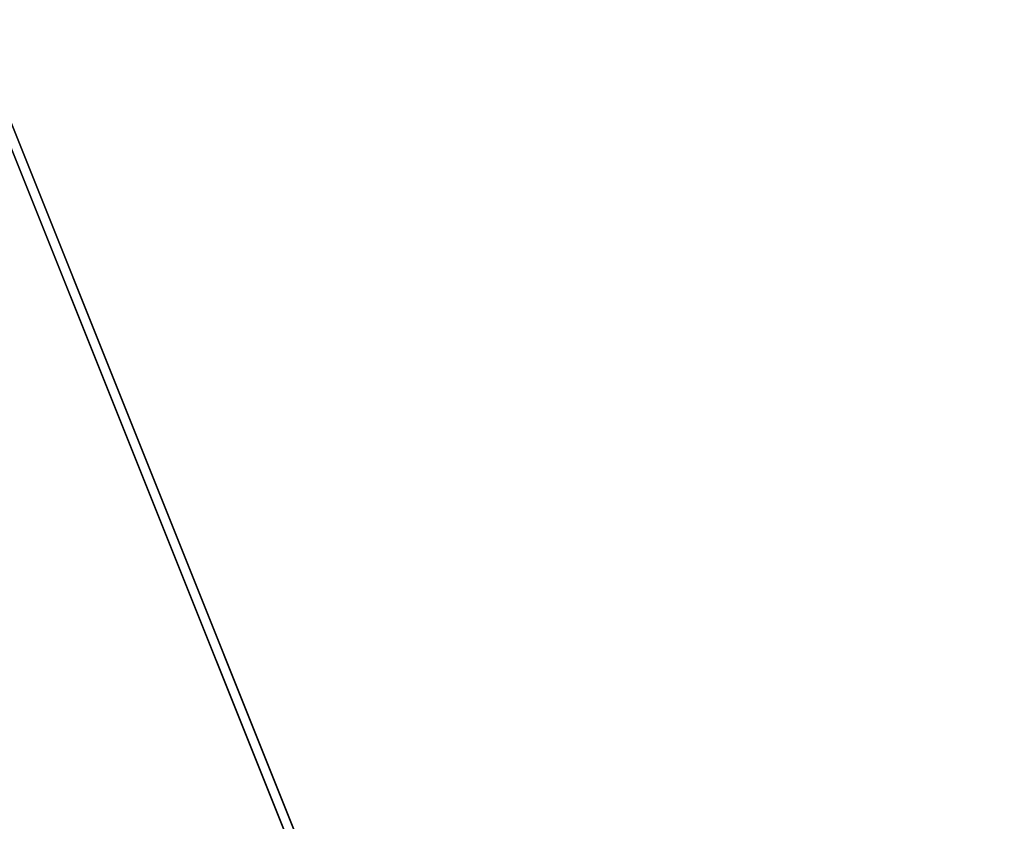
# Model space of a CAD drawing. Header units: millimetres. Extents: x -125 to 171, y -35 to 1363.
# Tile 692 of 1056: x -54.79893 to -54.79694, y 1225.69683 to 1225.69845. Entities that reach past the tile are written whole.
import ezdxf

# ---------------------------------------------------------------- set-up
doc = ezdxf.new("R2010")
doc.units = ezdxf.units.MM
doc.header["$LTSCALE"] = 65.185185
for name, color, linetype in [('2575', 7, 'CONTINUOUS'), ('2576', 7, 'CONTINUOUS'), ('2595', 7, 'CONTINUOUS'), ('2596', 7, 'CONTINUOUS')]:
    doc.layers.add(name, color=color, linetype=linetype)

msp = doc.modelspace()

# ---------------------------------------------------------------- linework, layer by layer
at = {"layer": '2575', "linetype": 'CONTINUOUS'}
for points in [[(-53.7996051, 1225.7, 341.4388258), (-54.7996707, 1225.7, 342.165416), (-53.7996352, 1223.2, 341.4388673), (-53.7996051, 1225.7, 341.4388258)], [(-54.7996707, 1225.7, 342.165416), (-54.7996219, 1223.2, 342.1654001), (-53.7996352, 1223.2, 341.4388673), (-54.7996707, 1225.7, 342.165416)]]:
    msp.add_3dface(points, dxfattribs=at)
at = {"layer": '2576', "linetype": 'CONTINUOUS'}
for points in [[(-54.7996504, 1225.7, 338.3611702), (-53.7996301, 1225.7, 339.0877193), (-54.7996477, 1223.2, 338.361171), (-54.7996504, 1225.7, 338.3611702)], [(-53.7996301, 1225.7, 339.0877193), (-53.7996301, 1223.2, 339.0877193), (-54.7996477, 1223.2, 338.361171), (-53.7996301, 1225.7, 339.0877193)]]:
    msp.add_3dface(points, dxfattribs=at)
at = {"layer": '2595', "linetype": 'CONTINUOUS'}
for points in [[(-53.7996301, 1225.7, 260.9122807), (-54.7996504, 1225.7, 261.6388298), (-53.7996301, 1223.2, 260.9122807), (-53.7996301, 1225.7, 260.9122807)], [(-53.7996301, 1223.2, 260.9122807), (-54.7996504, 1225.7, 261.6388298), (-54.7996477, 1223.2, 261.638829), (-53.7996301, 1223.2, 260.9122807)]]:
    msp.add_3dface(points, dxfattribs=at)
at = {"layer": '2596', "linetype": 'CONTINUOUS'}
for points in [[(-54.7996707, 1225.7, 257.834584), (-53.7996051, 1225.7, 258.5611742), (-54.7996219, 1223.2, 257.8345999), (-54.7996707, 1225.7, 257.834584)], [(-53.7996051, 1225.7, 258.5611742), (-53.7996352, 1223.2, 258.5611327), (-54.7996219, 1223.2, 257.8345999), (-53.7996051, 1225.7, 258.5611742)]]:
    msp.add_3dface(points, dxfattribs=at)

doc.saveas('drawing.dxf')
